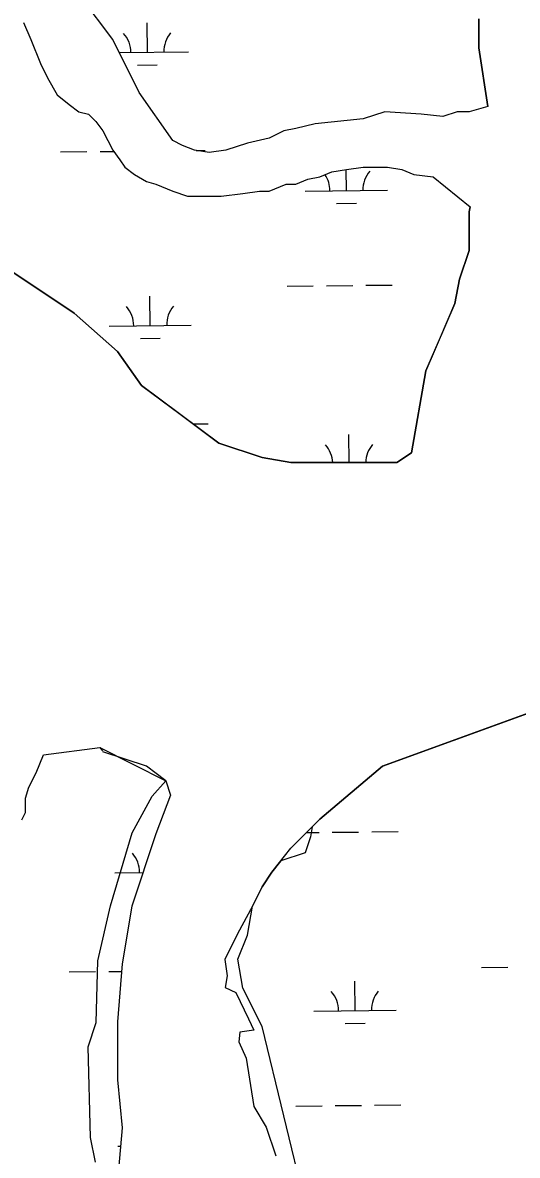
# Model space of a CAD drawing. Extents: x 3734862 to 3772949, y 391520 to 417239.
# Drawn here: x 3764893 to 3765495, y 411590 to 412969 of the extents above; entities that cross this region are included whole.
import ezdxf

# ---------------------------------------------------------------- set-up
doc = ezdxf.new("R2010")
doc.units = 0
doc.layers.add('V-TOPO-SHOR', color=7, linetype='Continuous')
doc.layers.add('V-WETL-SWMP', color=7, linetype='Continuous')

msp = doc.modelspace()

# ---------------------------------------------------------------- linework, layer by layer
at = {"layer": 'V-TOPO-SHOR'}
for p, q in [((3765002.6, 412948.6), (3764958.6, 413007.3)), ((3764894.1, 412969.1), (3764902.9, 412948.6)), ((3765448.3, 412938.3), (3765448.3, 412973.5)), ((3764902.9, 412948.6), (3764914.6, 412919.2)), ((3765034.8, 412884), (3765002.6, 412948.6)), ((3765459.3, 412866.7), (3765448.3, 412938.3)), ((3764914.6, 412919.2), (3764923.4, 412901.6)), ((3764923.4, 412901.6), (3764935.1, 412881.1)), ((3764935.1, 412881.1), (3764949.8, 412869.3)), ((3765075.9, 412825.3), (3765034.8, 412884)), ((3764949.8, 412869.3), (3764961.5, 412860.5)), ((3765459.3, 412866.7), (3765436.6, 412860.5)), ((3764961.5, 412860.5), (3764973.2, 412857.6)), ((3764973.2, 412857.6), (3764982, 412848.8)), ((3765307.5, 412851.7), (3765248.9, 412845.9)), ((3765333.9, 412860.5), (3765307.5, 412851.7)), ((3765377.9, 412857.6), (3765333.9, 412860.5)), ((3765404.3, 412854.7), (3765377.9, 412857.6)), ((3765421.9, 412860.5), (3765404.3, 412854.7)), ((3765436.6, 412860.5), (3765421.9, 412860.5)), ((3764982, 412848.8), (3764990.8, 412837.1)), ((3765225.4, 412840), (3765210.8, 412837.1)), ((3765248.9, 412845.9), (3765225.4, 412840)), ((3764990.8, 412837.1), (3765002.6, 412813.6)), ((3765087.6, 412819.5), (3765075.9, 412825.3)), ((3765193.2, 412828.3), (3765166.8, 412822.4)), ((3765210.8, 412837.1), (3765193.2, 412828.3)), ((3765002.6, 412813.6), (3765011.4, 412801.9)), ((3765102.3, 412813.6), (3765087.6, 412819.5)), ((3765119.9, 412810.7), (3765102.3, 412813.6)), ((3765140.4, 412813.6), (3765119.9, 412810.7)), ((3765166.8, 412822.4), (3765140.4, 412813.6)), ((3765011.4, 412801.9), (3765017.2, 412793.1)), ((3765017.2, 412793.1), (3765029, 412784.2)), ((3765029, 412784.2), (3765043.6, 412775.4)), ((3765254.8, 412781.3), (3765269.4, 412787.2)), ((3765269.4, 412787.2), (3765287, 412790.1)), ((3765287, 412790.1), (3765307.5, 412793.1)), ((3765307.5, 412793.1), (3765336.9, 412793.1)), ((3765336.9, 412793.1), (3765354.5, 412790.1)), ((3765354.5, 412790.1), (3765369.1, 412784.2)), ((3765369.1, 412784.2), (3765392.6, 412781.3)), ((3765043.6, 412775.4), (3765055.3, 412772.5)), ((3765055.3, 412772.5), (3765075.9, 412763.7)), ((3765193.2, 412763.7), (3765213.7, 412772.5)), ((3765213.7, 412772.5), (3765225.4, 412772.5)), ((3765225.4, 412772.5), (3765240.1, 412778.4)), ((3765240.1, 412778.4), (3765254.8, 412781.3)), ((3765392.6, 412781.3), (3765437.7, 412744.8)), ((3765075.9, 412763.7), (3765093.5, 412757.8)), ((3765093.5, 412757.8), (3765134.5, 412757.8)), ((3765134.5, 412757.8), (3765160.9, 412760.8)), ((3765160.9, 412760.8), (3765181.4, 412763.7)), ((3765181.4, 412763.7), (3765193.2, 412763.7)), ((3765436.6, 412691.8), (3765436.6, 412721.2)), ((3765424.8, 412656.6), (3765436.6, 412691.8)), ((3764867.7, 412674.2), (3764955.6, 412615.5)), ((3765419, 412627.3), (3765424.8, 412656.6)), ((3765401.4, 412586.2), (3765419, 412627.3)), ((3764955.6, 412615.5), (3765008.4, 412568.6)), ((3765383.8, 412545.1), (3765401.4, 412586.2)), ((3765008.4, 412568.6), (3765037.8, 412527.5)), ((3765366.2, 412445.3), (3765383.8, 412545.1)), ((3765037.8, 412527.5), (3765084.7, 412492.3)), ((3765084.7, 412492.3), (3765131.6, 412457.1)), ((3765131.6, 412457.1), (3765184.4, 412439.5)), ((3765184.4, 412439.5), (3765219.6, 412433.6)), ((3765348.6, 412433.6), (3765366.2, 412445.3)), ((3765219.6, 412433.6), (3765254.7, 412433.6)), ((3765254.7, 412433.6), (3765289.9, 412433.6)), ((3765289.9, 412433.6), (3765325.1, 412433.6)), ((3765325.1, 412433.6), (3765348.6, 412433.6)), ((3765589, 412157.8), (3765331, 412063.9)), ((3764918.3, 412077.9), (3764987, 412086.6)), ((3764987, 412086.6), (3764990, 412082.6)), ((3765043.6, 412063.9), (3764990.8, 412081.5)), ((3764909.5, 412055.9), (3764918.3, 412077.9)), ((3764900.7, 412038.3), (3764909.5, 412055.9)), ((3765067.1, 412046.3), (3765043.6, 412063.9)), ((3765331, 412063.9), (3765254.7, 411999.3)), ((3764896.4, 412025.1), (3764900.7, 412038.3)), ((3765050.6, 412027.5), (3765067.1, 412046.3)), ((3764896.4, 412007.5), (3764896.4, 412025.1)), ((3765026.1, 411983), (3765050.6, 412027.5)), ((3764892, 411998.7), (3764896.4, 412007.5)), ((3765254.7, 411999.3), (3765245.4, 411990)), ((3765000.1, 411893.9), (3765026.1, 411983)), ((3765245.4, 411990), (3765243.5, 411977.8)), ((3765243.5, 411977.8), (3765236.9, 411958.5)), ((3765236.9, 411958.5), (3765207.3, 411948.7)), ((3765207.3, 411948.7), (3765196.1, 411934.8)), ((3765196.1, 411934.8), (3765184.4, 411917.2)), ((3765184.4, 411917.2), (3765172.6, 411893.7)), ((3764984.5, 411827.1), (3765000.1, 411893.9)), ((3765172.6, 411893.7), (3765154.5, 411859.8)), ((3765154.5, 411859.8), (3765138.9, 411828.6)), ((3764982.3, 411752.2), (3764984.5, 411827.1)), ((3765138.9, 411828.6), (3765141.9, 411808.6)), ((3765141.9, 411808.6), (3765139.6, 411794.5)), ((3765139.6, 411794.5), (3765152.3, 411788.5)), ((3765152.3, 411788.5), (3765167.8, 411756.6)), ((3764972.7, 411722.5), (3764982.3, 411752.2)), ((3765167.8, 411756.6), (3765174.5, 411742.5)), ((3765157.4, 411740.3), (3765156, 411728.4)), ((3765174.5, 411742.5), (3765157.4, 411740.3)), ((3764975.6, 411611.9), (3764972.7, 411722.5)), ((3765156, 411728.4), (3765164.9, 411708.4)), ((3765164.9, 411708.4), (3765174.5, 411649.8)), ((3765174.5, 411649.8), (3765189.4, 411624.5)), ((3765189.4, 411624.5), (3765201.2, 411589.7)), ((3764981.6, 411582.2), (3764975.6, 411611.9))]:
    msp.add_line(p, q, dxfattribs=at)
msp.add_lwpolyline([(3765436.6, 412721.2), (3765436.6, 412738.8), (3765437.7, 412744.8)], dxfattribs=at)
at = {"layer": 'V-WETL-SWMP'}
for p, q in [((3765002.6, 412948.6), (3764958.6, 413007.3)), ((3765044.8, 412932.7), (3765044.4, 412968.7)), ((3765448.3, 412973.5), (3765448.3, 412938.3)), ((3765034.8, 412884), (3765002.6, 412948.6)), ((3765448.3, 412938.3), (3765459.3, 412866.7)), ((3765010.7, 412932.4), (3765094.8, 412933.3)), ((3765032.9, 412917.2), (3765056.9, 412917.4)), ((3765075.9, 412825.3), (3765034.8, 412884)), ((3765459.3, 412866.7), (3765436.6, 412860.5)), ((3765307.5, 412851.7), (3765248.9, 412845.9)), ((3765333.9, 412860.5), (3765307.5, 412851.7)), ((3765377.9, 412857.6), (3765333.9, 412860.5)), ((3765404.3, 412854.7), (3765377.9, 412857.6)), ((3765421.9, 412860.5), (3765404.3, 412854.7)), ((3765436.6, 412860.5), (3765421.9, 412860.5)), ((3765225.4, 412840), (3765210.8, 412837.1)), ((3765248.9, 412845.9), (3765225.4, 412840)), ((3765087.6, 412819.5), (3765075.9, 412825.3)), ((3765193.2, 412828.3), (3765166.8, 412822.4)), ((3765210.8, 412837.1), (3765193.2, 412828.3)), ((3764939.2, 412811.5), (3764971.2, 412811.9)), ((3764987.2, 412812), (3765003.6, 412812.2)), ((3765102.3, 412813.6), (3765087.6, 412819.5)), ((3765119.9, 412810.7), (3765102.3, 412813.6)), ((3765104.1, 412813.3), (3765115.2, 412813.4)), ((3765140.4, 412813.6), (3765119.9, 412810.7)), ((3765166.8, 412822.4), (3765140.4, 412813.6)), ((3765287, 412764.5), (3765286.7, 412790.1)), ((3765237, 412763.9), (3765337, 412765)), ((3765275.2, 412748.9), (3765299.2, 412749.2)), ((3765214.8, 412648.3), (3765246.8, 412648.6)), ((3765262.8, 412648.8), (3765294.8, 412649.1)), ((3765310.8, 412649.3), (3765342.8, 412649.6)), ((3765048.3, 412600.1), (3765047.9, 412636.1)), ((3764998.3, 412599.5), (3765098.3, 412600.6)), ((3765036.4, 412584.5), (3765060.4, 412584.8)), ((3765100.3, 412480.5), (3765118.7, 412480.7)), ((3765290.5, 412433.6), (3765290.2, 412467.8)), ((3765238.6, 411983.1), (3765253.9, 411983.3)), ((3765269.9, 411983.5), (3765301.9, 411983.8)), ((3765317.9, 411984), (3765349.9, 411984.3)), ((3765005.3, 411934.2), (3765039.7, 411934.6)), ((3765451.6, 411818.9), (3765483.6, 411819.2)), ((3764949.7, 411813.6), (3764981.7, 411813.9)), ((3764997.7, 411814.1), (3765013.5, 411814.2)), ((3765297.6, 411766.5), (3765297.2, 411802.5)), ((3765247.6, 411766), (3765347.6, 411767)), ((3765285.7, 411750.9), (3765309.7, 411751.2)), ((3765225.4, 411650.3), (3765257.4, 411650.6)), ((3765273.4, 411650.8), (3765305.4, 411651.1)), ((3765321.4, 411651.3), (3765353.4, 411651.7)), ((3765008.8, 411601.6), (3765012.3, 411601.6))]:
    msp.add_line(p, q, dxfattribs=at)
for points in [[(3764894.1, 412969.1), (3764902.9, 412948.6), (3764914.6, 412919.2), (3764923.4, 412901.6), (3764935.1, 412881.1), (3764949.8, 412869.3), (3764961.5, 412860.5), (3764973.2, 412857.6), (3764982, 412848.8), (3764990.8, 412837.1), (3765002.6, 412813.6), (3765011.4, 412801.9), (3765017.2, 412793.1), (3765029, 412784.2), (3765043.6, 412775.4), (3765055.3, 412772.5), (3765075.9, 412763.7)], [(3765075.9, 412763.7), (3765093.5, 412757.8), (3765134.5, 412757.8), (3765160.9, 412760.8), (3765181.4, 412763.7), (3765193.2, 412763.7), (3765213.7, 412772.5), (3765225.4, 412772.5), (3765240.1, 412778.4), (3765254.8, 412781.3), (3765269.4, 412787.2), (3765287, 412790.1), (3765307.5, 412793.1), (3765336.9, 412793.1), (3765354.5, 412790.1), (3765369.1, 412784.2), (3765392.6, 412781.3), (3765437.7, 412744.8)], [(3765437.7, 412744.8), (3765436.6, 412738.8), (3765436.6, 412691.8), (3765424.8, 412656.6), (3765419, 412627.3), (3765383.8, 412545.1), (3765366.2, 412445.3), (3765348.6, 412433.6), (3765219.6, 412433.6), (3765184.4, 412439.5), (3765131.6, 412457.1), (3765037.8, 412527.5), (3765008.4, 412568.6), (3764955.6, 412615.5), (3764867.7, 412674.2)], [(3765237.2, 411529.8), (3765184.4, 411747), (3765160.9, 411793.9), (3765155, 411829.1), (3765166.8, 411858.5), (3765172.6, 411893.7), (3765184.4, 411917.2), (3765196.1, 411934.8), (3765219.6, 411964.1), (3765254.7, 411999.3), (3765331, 412063.9), (3765589, 412157.8)], [(3764892, 411998.7), (3764896.4, 412007.5), (3764896.4, 412025.1), (3764900.7, 412038.3), (3764909.5, 412055.9), (3764918.3, 412077.9), (3764987, 412086.6), (3765067.1, 412046.3), (3765072.9, 412028.7), (3765055.3, 411981.7), (3765026, 411893.7), (3765014.3, 411823.3), (3765008.4, 411752.8), (3765008.4, 411682.4), (3765014.3, 411623.7), (3765008.4, 411559.2)]]:
    msp.add_lwpolyline(points, dxfattribs=at)
for centre, start, end in [((3764989.5, 412932.6), 359.8334, 41.377), ((3765100, 412933.8), 139.8334, 181.377), ((3765231.8, 412764.4), 359.8334, 33.6041), ((3765342.3, 412765.5), 139.8334, 181.377), ((3764993, 412600), 359.8334, 41.377), ((3765103.5, 412601.1), 139.8334, 181.377), ((3765235.3, 412431.7), 3.0667, 41.377), ((3765345.8, 412432.9), 139.8334, 178.8317), ((3765000.1, 411934.7), 359.8334, 41.377), ((3765352.8, 411767.6), 139.8334, 181.377), ((3765242.3, 411766.4), 359.8334, 41.377)]:
    msp.add_arc(centre, 35.2, start, end, dxfattribs=at)

doc.saveas('drawing.dxf')
